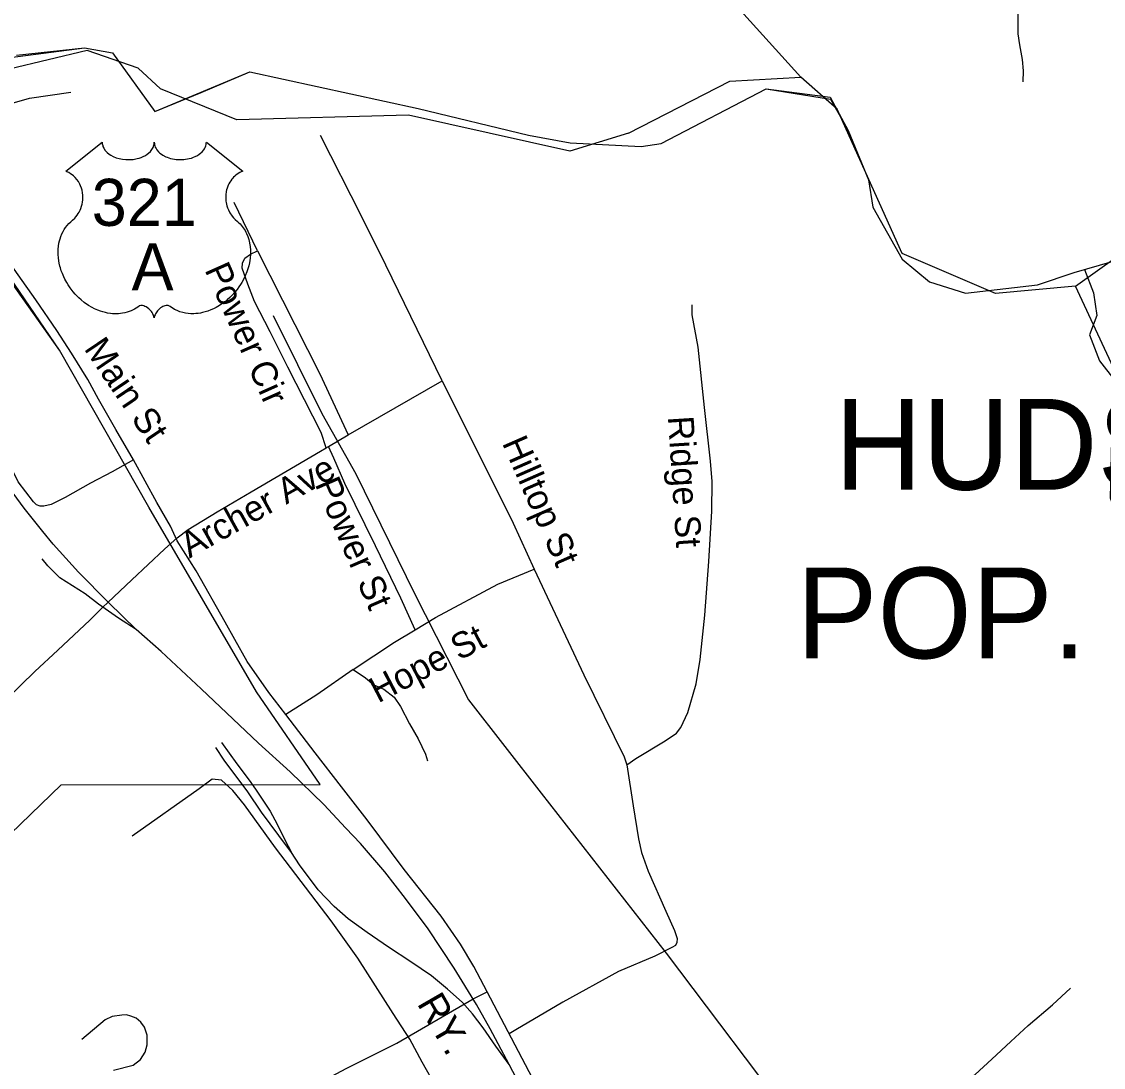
# Model space of a CAD drawing. Extents: x 1159738 to 1321356, y 736314 to 882035.
# Drawn here: x 1257613 to 1260772, y 775705 to 778758 of the extents above; entities that cross this region are included whole.
import ezdxf

# ---------------------------------------------------------------- set-up
doc = ezdxf.new("R2010")
doc.units = 0
for name, color, linetype in [('Exist Boundary Political City Limit New', 7, 'Continuous'), ('Exist Civil Demographics City Label', 7, 'Continuous'), ('Exist Hydrographic Creek Single Shore', 7, 'Continuous'), ('Exist Railroad Mainline', 7, 'Continuous'), ('Exist Railroad Mainline Label', 7, 'Continuous'), ('Exist Railroad Siding', 7, 'Continuous'), ('Exist Road Non-System Type 51', 7, 'Continuous'), ('Exist Road Non-System Type 51 Label', 7, 'Continuous'), ('Exist Road Primary US Attributed', 7, 'Continuous'), ('Exist Road Primary US Label', 7, 'Continuous'), ('Exist Road Primary US Shield CELL', 7, 'Continuous'), ('Exist Road Primary US Shield Number Label', 7, 'Continuous'), ('Exist Road Secondary Type 51 Attributed', 7, 'Continuous'), ('Exist Utilities Electrical Transmission Line', 7, 'Continuous'), ('Map Preparation Boundary City Limit Buffer Line', 7, 'Continuous')]:
    doc.layers.add(name, color=color, linetype=linetype)

msp = doc.modelspace()

# ---------------------------------------------------------------- linework, layer by layer
at = {"layer": 'Exist Boundary Political City Limit New'}
for points in [[(1257503, 778643.9), (1257796.8, 778681.7), (1257877.9, 778666.9), (1258001.3, 778495.4), (1258137.1, 778551.7), (1258279, 778611.7), (1258771.1, 778504.6), (1259093.7, 778426.9), (1259215.3, 778404.8), (1259422.6, 778393.7), (1259480.6, 778402), (1259787.4, 778562.5)], [(1257597.7, 778660.1), (1257796.8, 778681.7), (1257877.9, 778666.9), (1258001.3, 778495.4), (1258279, 778611.7), (1258771.1, 778504.6), (1259093.7, 778426.9), (1259215.3, 778404.8), (1259422.6, 778393.7), (1259480.6, 778402), (1259787.4, 778562.5), (1259975.3, 778532.2), (1260026.9, 778440.9), (1260086.2, 778296), (1260098.8, 778216.8), (1260184.5, 778064.7), (1260264.6, 777998.3), (1260369.6, 777965.1), (1260579.7, 777990), (1260687.4, 778026), (1260717.3, 778034.5)], [(1259787.4, 778562.5), (1259974.4, 778537.7), (1260026.9, 778440.9), (1260086.2, 778296), (1260098.8, 778216.8), (1260184.5, 778064.7), (1260264.6, 777998.3), (1260369.6, 777965.1), (1260579.7, 777990), (1260687.4, 778026), (1260797.7, 778057.5)], [(1257103.2, 775926.6), (1257728.6, 776529.9), (1258484.6, 776531.1), (1258298.8, 776801.6), (1257983.9, 777340.5), (1257723.6, 777799.1), (1257354.2, 778319)], [(1257103.2, 775926.6), (1257728.6, 776529.9), (1258484.6, 776531.1), (1258298.8, 776801.6), (1257983.9, 777340.5), (1257723.6, 777799.1), (1257475.9, 778160.5)], [(1260717.3, 778034.5), (1260743.4, 777966.1), (1260752.9, 777900.7), (1260731.5, 777843.7), (1260761.2, 777767.6), (1260806.4, 777710.5), (1260821.3, 777663.4), (1260819.3, 777572.2), (1260797.7, 777445.6), (1260809.5, 777348.5), (1260859.5, 777221.9), (1260908.9, 777090.7)]]:
    msp.add_lwpolyline(points, dxfattribs=at)
at = {"layer": 'Exist Hydrographic Creek Single Shore'}
for points in [[(1260691.3, 777986.2), (1260870.3, 778113.9), (1260931.3, 778237.4), (1260959.3, 778378), (1260817.3, 779024.2), (1260831.2, 779257)], [(1259889.2, 778596.4), (1259565.2, 778954.2), (1259413.2, 779226.4)], [(1259385.2, 778432.5), (1259214.3, 778380.1), (1258742.3, 778484.8), (1258241.2, 778471.9), (1258018.2, 778561.7), (1257953.2, 778622.1), (1257804.2, 778674.3), (1257461.2, 778592.6), (1257376.8, 778551.7), (1257333, 778521.1), (1257275.2, 778493.6)], [(1259385.2, 778432.5), (1259681.3, 778584.1), (1259889.2, 778596.4)], [(1260691.3, 777986.2), (1260457.3, 777964.6), (1260185.2, 778081.7), (1259995.2, 778502.3), (1259889.2, 778596.4)], [(1262722.2, 775984.1), (1262631, 776204.3), (1262479.5, 776222.1), (1262365.3, 776193.1), (1262061.3, 776025.2), (1261768.3, 775975.3), (1261676.3, 775983.7), (1261264.3, 776179.1), (1261134.3, 776306.4), (1261110.3, 776372.6), (1261134.3, 776641.2), (1260944.3, 777052.1), (1260895.3, 777089.2), (1260793.3, 777367), (1260802.3, 777747.6), (1260691.3, 777986.2)]]:
    msp.add_lwpolyline(points, dxfattribs=at)
at = {"layer": 'Exist Railroad Mainline'}
for points in [[(1257947.4, 776983.3), (1257866.7, 777062.7), (1257778.9, 777151.3), (1257705, 777233), (1257675, 777270.1), (1257620.4, 777337.8), (1257522.9, 777469), (1257482.5, 777525.7), (1257436.3, 777599.9), (1257357.7, 777730.4), (1257303.7, 777834.6), (1257255.7, 777932.6), (1257220.5, 778016.6), (1257189.4, 778091.8)], [(1258304.3, 776652), (1258137.2, 776810.4), (1258020.1, 776919.9), (1257947.4, 776983.3)], [(1259037.2, 775714.1), (1258981.3, 775818.2), (1258941.6, 775888.5), (1258875.8, 775995.3), (1258800.6, 776110), (1258734.2, 776198.5), (1258673.7, 776276), (1258602.1, 776358.7), (1258559.9, 776404), (1258495.5, 776472.4), (1258396.7, 776567.9), (1258304.3, 776652)], [(1259373.6, 775064.9), (1259330.5, 775150.6), (1259279.1, 775248.9), (1259130.1, 775535.6), (1259037.2, 775714.1)]]:
    msp.add_lwpolyline(points, dxfattribs=at)
at = {"layer": 'Exist Railroad Siding'}
for points in [[(1257947.4, 776983.3), (1257895.5, 777016.4), (1257837, 777057.4), (1257798.6, 777087.4), (1257724.4, 777134.9), (1257689.2, 777169.4), (1257672.3, 777190.3)], [(1258400.5, 776332.6), (1258363.5, 776381.9), (1258313.4, 776450.9), (1258273.1, 776510.2), (1258204.2, 776602.4), (1258179.5, 776639.5)], [(1258196.4, 776653.8), (1258241.3, 776591.9), (1258277.1, 776543.7), (1258296, 776517.7), (1258314.9, 776488.4), (1258339, 776453.2), (1258359.1, 776415.4), (1258380.6, 776371.2), (1258400.5, 776332.6)], [(1259037.2, 775714.1), (1258998.2, 775767.5), (1258960.4, 775820.9), (1258929.8, 775861.3), (1258899.3, 775895.8), (1258857.1, 775933.9), (1258810.2, 775972.4), (1258749.7, 776013.4), (1258684.6, 776056.4), (1258622.3, 776099.1), (1258566.3, 776138.8), (1258525.3, 776174.6), (1258478.6, 776223.8), (1258423.9, 776296.8), (1258400.5, 776332.6)]]:
    msp.add_lwpolyline(points, dxfattribs=at)
at = {"layer": 'Exist Road Non-System Type 51'}
for p, q in [((1258302.1, 778089), (1258233.1, 778230.7)), ((1258509.2, 777517.5), (1258566.8, 777551.7))]:
    msp.add_line(p, q, dxfattribs=at)
for points in [[(1260735.2, 779999.6), (1260714.2, 779964.3), (1260700, 779946.5), (1260661, 779842.7), (1260616.7, 779737.4), (1260601.6, 779678), (1260591.8, 779599), (1260582.1, 779420), (1260575, 779264.1), (1260567, 779193.9), (1260526.2, 778947.6), (1260522.7, 778846.7), (1260522.7, 778722.5), (1260527.1, 778690.1), (1260535.1, 778647.5), (1260537.8, 778614.7), (1260536.9, 778582.7)], [(1257325.8, 778426), (1257355.8, 778447.7), (1257417.3, 778478.5), (1257442.5, 778492.4), (1257466, 778493.8), (1257502, 778490.3), (1257530.3, 778494.7), (1257560.2, 778513.3), (1257591.7, 778522.4), (1257635.7, 778534.6), (1257756.6, 778552.3)], [(1258841.3, 777709.4), (1258676.5, 778047.7), (1258605, 778190.8), (1258485.9, 778426.2)], [(1258502.4, 777514), (1258487.4, 777558.3), (1258389.8, 777749.1), (1258338.9, 777852.8), (1258293.2, 777941.5), (1258273.6, 777991.4), (1258256.9, 778038.3), (1258258.1, 778053.3), (1258264.7, 778067.4), (1258281.4, 778079.2), (1258302.1, 778089)], [(1258302.1, 778089), (1258483.3, 777729.8), (1258566.8, 777551.7)], [(1259380.4, 776589), (1259406.9, 776607.2), (1259492.4, 776658.2), (1259525.2, 776680.7), (1259538.1, 776697.9), (1259558.9, 776741.1), (1259583, 776824.9), (1259594.3, 776895.8), (1259608, 777025.7), (1259620.1, 777182.1), (1259628.7, 777329.5), (1259629.6, 777415.9), (1259625.3, 777475.1), (1259607.1, 777631.4), (1259589, 777808.3), (1259570.9, 777902.1), (1259571.8, 777931.4)], [(1257939.4, 777479), (1257877.2, 777443.8), (1257813.9, 777410.7), (1257739.6, 777369.5), (1257698.5, 777348.4), (1257677.4, 777343.4), (1257666.7, 777344.1), (1257656.3, 777347.4), (1257647.3, 777356.4), (1257602.2, 777415), (1257576, 777467.9), (1257491.7, 777605.6), (1257414.4, 777752.3), (1257392.4, 777794)], [(1258566.8, 777551.7), (1258841.3, 777709.4)], [(1258841.3, 777709.4), (1259048.4, 777294.2), (1259109.6, 777159.8)], [(1258066.9, 777251.5), (1258098.7, 777275.3), (1258183.9, 777326.9), (1258283.4, 777385.2), (1258485.3, 777504.2), (1258502.4, 777514), (1258509.2, 777517.5)], [(1258762.1, 776982.3), (1258720.3, 777074.9), (1258646.7, 777227.8), (1258557.1, 777409.6), (1258524.5, 777483.4), (1258509.2, 777517.5)], [(1258066.9, 777251.5), (1258030.3, 777218.4), (1257934.8, 777128.7), (1257864.6, 777062.5), (1257850.2, 777049.1), (1257812.1, 777011.4), (1257718.5, 776923.3), (1257651.3, 776861.4), (1257569.4, 776781.7), (1257420.7, 776638.9), (1257297.6, 776522.9), (1257193.2, 776425.3), (1257149.4, 776387.4), (1257119.8, 776368.1), (1257097.9, 776355.5), (1257089.4, 776351.6)], [(1258762.1, 776982.3), (1258821.3, 777019.1), (1259003.4, 777115.8), (1259109.6, 777159.8)], [(1259109.6, 777159.8), (1259254.6, 776851.8), (1259372.6, 776611.5), (1259380.4, 776589)], [(1258581.4, 776867.2), (1258701.8, 776946.5), (1258762.1, 776982.3)], [(1258581.4, 776867.2), (1258475.1, 776793.4), (1258384, 776735.6)], [(1258581.4, 776867.2), (1258617.5, 776842.8), (1258641.9, 776822), (1258671.1, 776809.4), (1258701, 776785.8), (1258719.7, 776758.6), (1258745.5, 776708.5), (1258770.5, 776664.7), (1258792.7, 776619.5), (1258798.3, 776600.7)], [(1259380.4, 776589), (1259399.4, 776468.9), (1259414.9, 776372.1), (1259423.5, 776332.4), (1259442.4, 776278.6), (1259494.2, 776161.1), (1259520.1, 776105), (1259527.9, 776081.7), (1259527, 776069.6), (1259522.7, 776060.9), (1259512.3, 776054.9), (1259462.2, 776029.8), (1259356.1, 775984.9), (1259193.1, 775896.1), (1259056.1, 775815.2), (1259037.1, 775803.1)], [(1258839.1, 775612.6), (1258824.8, 775646.6), (1258783.1, 775720.2), (1258746.9, 775788.2), (1258697.6, 775862.8), (1258594.5, 776024.2), (1258516.6, 776132.9), (1258354.5, 776346.4), (1258263.6, 776472.2), (1258229.6, 776514), (1258196.7, 776543.6), (1258169.3, 776546.9), (1258130.9, 776518.4), (1257935.6, 776380)], [(1260020.7, 775443.9), (1260211.2, 775566.2), (1260288.1, 775610.7), (1260342.8, 775643.6), (1260397.7, 775684.6), (1260446.6, 775729.6), (1260501.7, 775780.5), (1260552.6, 775827.5), (1260623.9, 775888.1), (1260676.9, 775937.1)], [(1257881.3, 775697.1), (1257938, 775711.8), (1257960, 775728.8), (1257973.4, 775749.9), (1257979.7, 775771), (1257979.3, 775799.7), (1257971.2, 775822.3), (1257960.4, 775837.1), (1257947.4, 775848.8), (1257931.8, 775854.6), (1257919.2, 775859.1), (1257904.9, 775857.8), (1257877.5, 775854.2), (1257856.5, 775844.3), (1257788.8, 775786.4)]]:
    msp.add_lwpolyline(points, dxfattribs=at)
at = {"layer": 'Exist Road Primary US Attributed'}
msp.add_lwpolyline([(1259146, 775596.3), (1258972.6, 775925.9), (1258933.5, 775999.4), (1258894.3, 776065.3), (1258838.5, 776147), (1258730.2, 776283.1), (1258622, 776428.5), (1258546.9, 776524.3), (1258469.8, 776624.1), (1258384, 776735.6), (1258335, 776800), (1258271.3, 776890.7), (1258235.4, 776954.6), (1258206.8, 777005.1), (1258122.4, 777154.6), (1258066.8, 777242.6), (1258047.4, 777285.3), (1258007.9, 777354.5), (1257939.4, 777479), (1257888, 777567.6), (1257837.5, 777656.1), (1257805.6, 777713.9), (1257758.5, 777790.8), (1257715.9, 777856.7), (1257654.2, 777946.5), (1257550.5, 778091.9)], dxfattribs=at)
at = {"layer": 'Exist Road Primary US Shield CELL'}
msp.add_lwpolyline([(1257848, 778406), (1257848.3, 778401.6), (1257849.4, 778396.4), (1257850.2, 778393.7), (1257852.6, 778388.5), (1257856.7, 778382.4), (1257862.3, 778376.5), (1257868.6, 778371.3), (1257872.9, 778368.5), (1257880.1, 778364.6), (1257888.4, 778361.1), (1257897.5, 778358.5), (1257906.9, 778356.6), (1257917.1, 778355.5), (1257927.2, 778355.3), (1257938.1, 778356.1), (1257950.2, 778358.4), (1257955.8, 778359.9), (1257962, 778362), (1257967.8, 778364.4), (1257974.1, 778367.8), (1257979.2, 778371.1), (1257983.2, 778374), (1257988.8, 778379.4), (1257993.3, 778384.9), (1257995.2, 778388.1), (1257996.8, 778391.1), (1257999, 778397.5), (1257999.7, 778400.3), (1258000.1, 778406.2), (1258000.5, 778401.3), (1258001, 778398.2), (1258001.8, 778395.2), (1258003.1, 778392), (1258005.3, 778387.5), (1258007.8, 778383.7), (1258012.6, 778378.1), (1258015.5, 778375.3), (1258018.2, 778373.1), (1258025.4, 778368.2), (1258033.9, 778363.9), (1258038, 778362.1), (1258042.3, 778360.6), (1258047.7, 778358.9), (1258053.3, 778357.6), (1258058.8, 778356.7), (1258064.5, 778355.9), (1258070.2, 778355.4), (1258074.9, 778355.3), (1258080.7, 778355.4), (1258086, 778355.7), (1258091.5, 778356.3), (1258097.5, 778357.3), (1258102.4, 778358.4), (1258108.8, 778360.1), (1258114.5, 778362.1), (1258119.6, 778364.3), (1258126.2, 778367.8), (1258131.5, 778371.1), (1258135.4, 778374.3), (1258140.1, 778378.5), (1258144.5, 778383.6), (1258147.1, 778387.3), (1258148.9, 778391.2), (1258150.6, 778395.2), (1258151.6, 778399.5), (1258152.1, 778403.2), (1258152.2, 778406.3), (1258258.5, 778321.7), (1258256, 778320.7), (1258250.2, 778317.9), (1258245.6, 778315.2), (1258238.3, 778310), (1258235.2, 778307.2), (1258232, 778304.2), (1258229.2, 778301.1), (1258226.6, 778298.2), (1258223.5, 778293.9), (1258220.8, 778289.6), (1258218.1, 778284.9), (1258216.1, 778280.8), (1258212.8, 778272.3), (1258211.3, 778266.9), (1258210.3, 778262.3), (1258209, 778252.8), (1258208.7, 778248.3), (1258208.7, 778243.8), (1258208.9, 778239.1), (1258209.4, 778234.6), (1258210.2, 778229.9), (1258210.9, 778225.7), (1258212.3, 778220.7), (1258214.1, 778214.8), (1258216.5, 778209), (1258221.3, 778199.8), (1258227.6, 778190.4), (1258232, 778185.1), (1258236.4, 778180.6), (1258243, 778175.1), (1258246.5, 778171.9), (1258250.6, 778167.8), (1258257.3, 778160.1), (1258260, 778156.5), (1258262.7, 778152.4), (1258265.2, 778148.2), (1258267.7, 778143.7), (1258269.7, 778139.7), (1258273.5, 778130.6), (1258276.2, 778121.8), (1258277.4, 778117.1), (1258279.4, 778106.7), (1258280.2, 778101.5), (1258281, 778091.4), (1258281, 778079), (1258280.1, 778067.4), (1258277.9, 778053.7), (1258276.1, 778045.6), (1258273.3, 778036.1), (1258270.6, 778027.9), (1258265.7, 778015.7), (1258261.4, 778007), (1258255.8, 777996.7), (1258252, 777990.4), (1258247.5, 777983.8), (1258242, 777976.1), (1258235.4, 777968), (1258227.6, 777959.4), (1258221.2, 777953), (1258213, 777945.6), (1258207.9, 777941.5), (1258200.8, 777936.1), (1258191, 777929.5), (1258181.3, 777923.9), (1258173.1, 777919.7), (1258165.8, 777916.6), (1258156.4, 777913), (1258140.7, 777908.7), (1258135, 777907.5), (1258128.2, 777906.5), (1258121.9, 777905.9), (1258115.7, 777905.5), (1258107.4, 777905.5), (1258099.2, 777906.1), (1258091.4, 777907.2), (1258083.3, 777908.9), (1258074.9, 777911.4), (1258067.2, 777914.5), (1258059.4, 777918.3), (1258046.2, 777926.6), (1258042.5, 777928.6), (1258040.3, 777929.1), (1258035.2, 777929.4), (1258030.5, 777928.4), (1258025.6, 777926.4), (1258022.6, 777924.9), (1258018.7, 777922.3), (1258015.7, 777919.9), (1258012, 777916.5), (1258009.5, 777913.6), (1258007.6, 777911.3), (1258003.9, 777905.5), (1258002.6, 777902.7), (1258001.2, 777899.1), (1258000, 777893.9), (1257998.3, 777900.5), (1257996.4, 777904.9), (1257994.1, 777908.7), (1257991.8, 777912), (1257988.1, 777916.3), (1257984.7, 777919.5), (1257980.7, 777922.7), (1257976.5, 777925.3), (1257973, 777927.1), (1257969.9, 777928.3), (1257966.1, 777929.2), (1257962.9, 777929.5), (1257960.4, 777929.4), (1257956.8, 777928.6), (1257952, 777925.1), (1257947.5, 777922), (1257942.5, 777918.9), (1257936.6, 777915.8), (1257932.3, 777913.8), (1257927.1, 777911.8), (1257921.1, 777909.7), (1257914.6, 777908), (1257907.8, 777906.7), (1257901.9, 777905.8), (1257895.6, 777905.2), (1257889.9, 777905), (1257883.9, 777905.1), (1257878.3, 777905.5), (1257871.9, 777906.1), (1257863.9, 777907.3), (1257857.2, 777908.8), (1257850.2, 777910.7), (1257842.9, 777912.9), (1257835.2, 777915.9), (1257825.6, 777920.1), (1257818.8, 777923.6), (1257808.2, 777929.7), (1257795.8, 777938.3), (1257786.4, 777945.9), (1257779.6, 777952.1), (1257769.5, 777962.4), (1257763.5, 777969.1), (1257754.2, 777981.1), (1257748.2, 777989.9), (1257744.4, 777996.3), (1257738.7, 778006.6), (1257735.6, 778013), (1257731.6, 778022.5), (1257728.4, 778031.1), (1257725.8, 778039.2), (1257724.4, 778044.4), (1257722.4, 778053.6), (1257721.2, 778060), (1257720, 778068.9), (1257719.3, 778078.2), (1257719.2, 778086.8), (1257719.4, 778094), (1257720.2, 778102.3), (1257721.6, 778111.2), (1257723.3, 778118.8), (1257724.9, 778124.3), (1257727.1, 778130.9), (1257730.1, 778138.3), (1257733.6, 778145.3), (1257737, 778151.1), (1257741.2, 778157.4), (1257745.3, 778162.8), (1257750.8, 778168.7), (1257756.4, 778174.1), (1257761.6, 778178.3), (1257767.7, 778184.3), (1257770.9, 778187.9), (1257774.8, 778193), (1257777.9, 778197.7), (1257780.3, 778201.9), (1257783.5, 778208.2), (1257785.5, 778212.8), (1257787.9, 778220), (1257789.2, 778225), (1257790.4, 778231.5), (1257791.2, 778237.6), (1257791.5, 778245.2), (1257791.4, 778251.4), (1257790.5, 778258.8), (1257789.2, 778265.8), (1257787.5, 778272), (1257784.9, 778279), (1257782.4, 778284.2), (1257778.4, 778291.1), (1257773.8, 778297.6), (1257769.2, 778302.9), (1257764.5, 778307.6), (1257759.9, 778311.1), (1257755.6, 778314.2), (1257750.2, 778317.4), (1257745, 778320), (1257741.8, 778321.3)], close=True, dxfattribs=at)
at = {"layer": 'Exist Road Secondary Type 51 Attributed'}
msp.add_line((1258931.4, 775905.1), (1258972.6, 775925.9), dxfattribs=at)
msp.add_lwpolyline([(1258029.1, 775499.5), (1258278.5, 775569.5), (1258367.4, 775604), (1258426.8, 775630.6), (1258562.7, 775702.6), (1258708.9, 775775.7), (1258931.4, 775905.1)], dxfattribs=at)
at = {"layer": 'Exist Utilities Electrical Transmission Line'}
for points in [[(1258347.9, 777900.8), (1258489.6, 777614.5), (1258588.9, 777438.2), (1258760, 777088.9), (1258917.9, 776778.8), (1259129.9, 776506), (1259495.7, 776038.6)], [(1259495.7, 776038.6), (1259882.3, 775526.8), (1259905.3, 775472.7)]]:
    msp.add_lwpolyline(points, dxfattribs=at)
at = {"layer": 'Map Preparation Boundary City Limit Buffer Line'}
for points in [[(1257503, 778643.9), (1257796.8, 778681.7), (1257877.9, 778666.9), (1258001.3, 778495.4), (1258137.1, 778551.7), (1258279, 778611.7), (1258771.1, 778504.6), (1259093.7, 778426.9), (1259215.3, 778404.8), (1259422.6, 778393.7), (1259480.6, 778402), (1259787.4, 778562.5)], [(1257597.7, 778660.1), (1257796.8, 778681.7), (1257877.9, 778666.9), (1258001.3, 778495.4), (1258279, 778611.7), (1258771.1, 778504.6), (1259093.7, 778426.9), (1259215.3, 778404.8), (1259422.6, 778393.7), (1259480.6, 778402), (1259787.4, 778562.5), (1259975.3, 778532.2), (1260026.9, 778440.9), (1260086.2, 778296), (1260098.8, 778216.8), (1260184.5, 778064.7), (1260264.6, 777998.3), (1260369.6, 777965.1), (1260579.7, 777990), (1260687.4, 778026), (1260717.3, 778034.5)], [(1259787.4, 778562.5), (1259974.4, 778537.7), (1260026.9, 778440.9), (1260086.2, 778296), (1260098.8, 778216.8), (1260184.5, 778064.7), (1260264.6, 777998.3), (1260369.6, 777965.1), (1260579.7, 777990), (1260687.4, 778026), (1260797.7, 778057.5)], [(1257103.2, 775926.6), (1257728.6, 776529.9), (1258484.6, 776531.1), (1258298.8, 776801.6), (1257983.9, 777340.5), (1257723.6, 777799.1), (1257354.2, 778319)], [(1257103.2, 775926.6), (1257728.6, 776529.9), (1258484.6, 776531.1), (1258298.8, 776801.6), (1257983.9, 777340.5), (1257723.6, 777799.1), (1257475.9, 778160.5)], [(1260717.3, 778034.5), (1260743.4, 777966.1), (1260752.9, 777900.7), (1260731.5, 777843.7), (1260761.2, 777767.6), (1260806.4, 777710.5), (1260821.3, 777663.4), (1260819.3, 777572.2), (1260797.7, 777445.6), (1260809.5, 777348.5), (1260859.5, 777221.9), (1260908.9, 777090.7)]]:
    msp.add_lwpolyline(points, dxfattribs=at)

# ---------------------------------------------------------------- texts
at = {"layer": 'Exist Civil Demographics City Label'}
for s, p in [('HUDSON', (1259987.7, 777391.7)), ('POP. 3,100', (1259876.2, 776899.6))]:
    msp.add_text(s, height=265, dxfattribs=at).set_placement(p)
at = {"layer": 'Exist Railroad Mainline Label'}
msp.add_text('RY.', height=82.02, rotation=299.9869, dxfattribs=at).set_placement((1258766.1, 775892))
at = {"layer": 'Exist Road Non-System Type 51 Label'}
for s, rotation, p in [('Power Cir', 294.001, (1258146.2, 778034.1)), ('Ridge St', 273.6897, (1259500.3, 777604.9)), ('Hilltop St', 293.6385, (1259015.1, 777528.3)), ('Archer Ave', 29.1132, (1258102.9, 777190.5)), ('Power St', 293.3735, (1258468.1, 777408.5)), ('Hope St', 27.6776, (1258653.9, 776767.6))]:
    msp.add_text(s, height=75, rotation=rotation, dxfattribs=at).set_placement(p)
at = {"layer": 'Exist Road Primary US Label'}
msp.add_text('Main St', height=75, rotation=304.0682, dxfattribs=at).set_placement((1257793.1, 777803.6))
at = {"layer": 'Exist Road Primary US Shield Number Label'}
for s, p in [('321', (1257817.4, 778161.9)), ('A', (1257933.8, 777974))]:
    msp.add_text(s, height=137.5, dxfattribs=at).set_placement(p)

doc.saveas('drawing.dxf')
